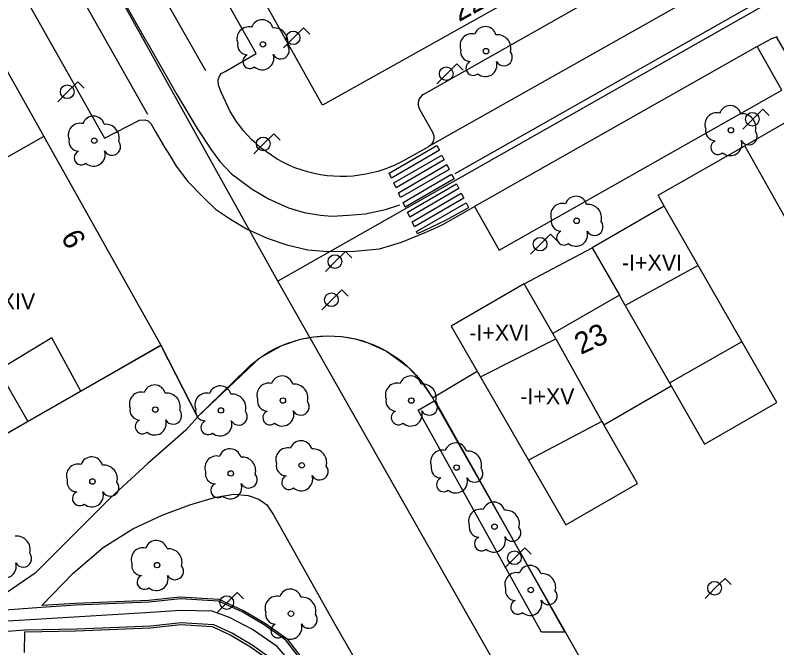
# Model space of a CAD drawing. Extents: x 282771 to 285132, y 4823109 to 4825496.
# Drawn here: x 283566 to 283637.2, y 4823478.6 to 4823537.7 of the extents above; entities that cross this region are included whole.
import ezdxf

# ---------------------------------------------------------------- set-up
doc = ezdxf.new("R2010")
doc.units = 0
for name, color, linetype in [('ACERA-BORDILLO', 7, 'Continuous'), ('ACERA-INTERIOR', 7, 'Continuous'), ('ARBOL', 7, 'Continuous'), ('CALLE-EJE', 7, 'Continuous'), ('CARRIL-BICI-AREA', 7, 'Continuous'), ('CARRIL-BICI-EJE', 7, 'Continuous'), ('EDIFICIO', 7, 'Continuous'), ('FAROLA', 7, 'Continuous'), ('MEDIANERA', 7, 'Continuous'), ('NUM-LOCAL', 7, 'Continuous'), ('NUM-PORTAL', 7, 'Continuous'), ('PARQUE-JARDIN-AREA', 7, 'Continuous'), ('PASO-PEATONES', 7, 'Continuous'), ('SENAL-VIARIA', 7, 'Continuous'), ('TXT-ALTURA-EDIFICIO', 7, 'Continuous'), ('ZONA-VERDE', 7, 'Continuous')]:
    doc.layers.add(name, color=color, linetype=linetype)

msp = doc.modelspace()

# ---------------------------------------------------------------- linework, layer by layer
at = {"layer": 'ACERA-BORDILLO'}
for points in [[(283721.89, 4823596.878), (283604.159, 4823530.293), (283604.009, 4823530.189), (283603.873, 4823530.051), (283603.763, 4823529.882), (283603.687, 4823529.69), (283603.653, 4823529.487), (283603.661, 4823529.285), (283603.706, 4823529.097), (283603.781, 4823528.93), (283604.994, 4823526.786), (283605.069, 4823526.619), (283605.114, 4823526.431), (283605.121, 4823526.229), (283605.087, 4823526.026), (283605.012, 4823525.834), (283604.901, 4823525.665), (283604.766, 4823525.527), (283604.615, 4823525.423), (283602.43, 4823524.187), (283601.959, 4823523.934), (283601.468, 4823523.698), (283600.958, 4823523.482), (283600.431, 4823523.287), (283599.888, 4823523.114), (283599.329, 4823522.965), (283598.757, 4823522.842), (283598.172, 4823522.746), (283597.578, 4823522.679), (283596.975, 4823522.641), (283596.366, 4823522.633), (283595.754, 4823522.657), (283595.141, 4823522.712), (283594.529, 4823522.799), (283593.92, 4823522.918), (283593.318, 4823523.068), (283592.724, 4823523.249), (283592.141, 4823523.46), (283591.572, 4823523.701), (283591.017, 4823523.969), (283590.48, 4823524.264), (283589.962, 4823524.584), (283589.465, 4823524.927), (283588.99, 4823525.29), (283588.539, 4823525.673), (283588.111, 4823526.074), (283587.709, 4823526.489), (283587.332, 4823526.917), (283586.98, 4823527.356), (283586.655, 4823527.803), (283586.355, 4823528.258), (283586.081, 4823528.717), (283585.225, 4823530.501), (283584.995, 4823531.179), (283584.968, 4823531.654), (283585.076, 4823532.02), (283585.252, 4823532.265), (283585.605, 4823532.454), (283588.507, 4823534.137), (283549.542, 4823602.959)], [(283535.446, 4823594.974), (283574.332, 4823526.217), (283577.599, 4823527.9), (283578.115, 4823527.94), (283578.427, 4823527.845), (283578.657, 4823527.601), (283579.077, 4823526.869), (283579.498, 4823526.137), (283579.955, 4823525.371), (283580.454, 4823524.613), (283581.043, 4823523.599), (283582.137, 4823522.179), (283583.584, 4823520.66), (283584.723, 4823519.591), (283586.1, 4823518.642), (283587.594, 4823517.74), (283589.54, 4823516.885), (283591.367, 4823516.244), (283593.337, 4823515.793), (283595.164, 4823515.627), (283597.703, 4823515.651), (283600.029, 4823515.888), (283602.093, 4823516.505), (283604.293, 4823517.411), (283605.142, 4823517.772), (283605.96, 4823518.164), (283605.96, 4823518.164), (283605.96, 4823518.164), (283605.96, 4823518.164), (283605.96, 4823518.164), (283606.746, 4823518.586), (283608.932, 4823519.822), (283611.225, 4823515.767), (283637.645, 4823530.71), (283635.352, 4823534.765), (283636.241, 4823535.268), (283636.726, 4823535.514), (283637.25, 4823535.721)]]:
    msp.add_lwpolyline(points, dxfattribs=at)
at = {"layer": 'ACERA-INTERIOR'}
for points in [[(283637.102, 4823535.678), (283639.419, 4823531.713), (283643.619, 4823534.088)], [(283626.653, 4823519.869), (283626.09, 4823520.908), (283634.203, 4823525.489)], [(283613.574, 4823512.609), (283619.913, 4823515.989)], [(283583.027, 4823500.186), (283587.6, 4823504.635), (283587.993, 4823505), (283588.413, 4823505.352), (283588.86, 4823505.69), (283589.332, 4823506.011), (283589.83, 4823506.312), (283590.352, 4823506.591), (283590.897, 4823506.845), (283591.464, 4823507.072), (283592.05, 4823507.269), (283592.653, 4823507.436), (283593.27, 4823507.568), (283593.9, 4823507.666), (283594.539, 4823507.727), (283595.184, 4823507.751), (283595.831, 4823507.738), (283596.477, 4823507.685), (283597.119, 4823507.595), (283597.754, 4823507.468), (283598.378, 4823507.304), (283598.988, 4823507.105), (283599.581, 4823506.872), (283600.155, 4823506.608), (283600.708, 4823506.314), (283601.236, 4823505.994), (283601.74, 4823505.649), (283602.216, 4823505.282), (283602.665, 4823504.896), (283603.085, 4823504.494), (283603.477, 4823504.078), (283603.839, 4823503.651), (283604.172, 4823503.215), (283604.476, 4823502.774), (283605.003, 4823501.968), (283609.178, 4823504.455)], [(283567.164, 4823499.759), (283572.124, 4823502.599)]]:
    msp.add_lwpolyline(points, dxfattribs=at)
at = {"layer": 'ARBOL'}
for centre in [(283589.142, 4823534.982), (283609.993, 4823534.343), (283632.885, 4823526.957), (283573.376, 4823525.982), (283618.47, 4823518.495), (283591.008, 4823501.705), (283603.016, 4823501.705), (283579.084, 4823500.865), (283585.214, 4823500.781), (283592.771, 4823495.659), (283607.239, 4823495.451), (283586.138, 4823494.903), (283573.206, 4823494.148), (283610.788, 4823489.929), (283579.252, 4823486.338), (283614.178, 4823484.011), (283591.764, 4823481.804)]:
    msp.add_circle(centre, 0.255, dxfattribs=at)
for centre, radius, start, end in [((283589.072, 4823536.242), 1.038, 15.64228, 161.38435), ((283587.812, 4823535.512), 1.097, 75.4318, 200.55608), ((283590.202, 4823535.242), 1.272, 345.03273, 95.79925), ((283609.923, 4823535.603), 1.038, 15.64228, 161.38435), ((283608.663, 4823534.873), 1.097, 75.4318, 200.55608), ((283611.053, 4823534.603), 1.272, 345.03273, 95.79925), ((283587.702, 4823534.942), 0.935, 168.59898, 268.13236), ((283590.812, 4823534.412), 0.797, 208.96246, 38.99103), ((283608.553, 4823534.303), 0.935, 168.59898, 268.13236), ((283611.663, 4823533.773), 0.797, 208.96246, 38.99103), ((283587.942, 4823533.392), 0.672, 113.73672, 309.4725), ((283589.082, 4823533.692), 1.086, 228.95447, 17.92796), ((283608.793, 4823532.753), 0.672, 113.73672, 309.4725), ((283609.933, 4823533.053), 1.086, 228.95447, 17.92796), ((283632.815, 4823528.217), 1.038, 15.64228, 161.38435), ((283631.555, 4823527.487), 1.097, 75.4318, 200.55608), ((283633.945, 4823527.217), 1.272, 345.03273, 95.79925), ((283573.306, 4823527.242), 1.038, 15.64228, 161.38435), ((283572.046, 4823526.512), 1.097, 75.4318, 200.55608), ((283574.436, 4823526.242), 1.272, 345.03273, 95.79925), ((283631.445, 4823526.917), 0.935, 168.59898, 268.13236), ((283634.555, 4823526.387), 0.797, 208.96246, 38.99103), ((283571.936, 4823525.942), 0.935, 168.59898, 268.13236), ((283575.046, 4823525.412), 0.797, 208.96246, 38.99103), ((283631.685, 4823525.367), 0.672, 113.73672, 309.4725), ((283632.825, 4823525.667), 1.086, 228.95447, 17.92796), ((283572.176, 4823524.392), 0.672, 113.73672, 309.4725), ((283573.316, 4823524.692), 1.086, 228.95447, 17.92796), ((283618.4, 4823519.755), 1.038, 15.64228, 161.38435), ((283617.14, 4823519.025), 1.097, 75.4318, 200.55608), ((283619.53, 4823518.755), 1.272, 345.03273, 95.79925), ((283617.03, 4823518.455), 0.935, 168.59898, 268.13236), ((283620.14, 4823517.925), 0.797, 208.96246, 38.99103), ((283617.27, 4823516.905), 0.672, 113.73672, 309.4725), ((283618.41, 4823517.205), 1.086, 228.95447, 17.92796), ((283590.938, 4823502.965), 1.038, 15.64225, 161.38431), ((283602.946, 4823502.965), 1.038, 15.64225, 161.38431), ((283579.014, 4823502.125), 1.038, 15.64225, 161.38431), ((283585.144, 4823502.041), 1.038, 15.64225, 161.38431), ((283589.678, 4823502.235), 1.097, 75.43176, 200.55605), ((283592.068, 4823501.965), 1.272, 345.0327, 95.79922), ((283601.686, 4823502.235), 1.097, 75.43176, 200.55605), ((283604.076, 4823501.965), 1.272, 345.0327, 95.79922), ((283577.754, 4823501.395), 1.097, 75.43176, 200.55605), ((283580.144, 4823501.125), 1.272, 345.0327, 95.79922), ((283583.884, 4823501.311), 1.097, 75.43176, 200.55605), ((283586.274, 4823501.041), 1.272, 345.0327, 95.79922), ((283589.568, 4823501.665), 0.935, 168.59894, 268.13232), ((283592.678, 4823501.135), 0.797, 208.96243, 38.99099), ((283601.576, 4823501.665), 0.935, 168.59894, 268.13232), ((283604.686, 4823501.135), 0.797, 208.96243, 38.99099), ((283577.644, 4823500.825), 0.935, 168.59894, 268.13232), ((283580.754, 4823500.295), 0.797, 208.96243, 38.99099), ((283583.774, 4823500.741), 0.935, 168.59894, 268.13232), ((283586.884, 4823500.211), 0.797, 208.96243, 38.99099), ((283589.808, 4823500.115), 0.672, 113.73669, 309.47246), ((283590.948, 4823500.415), 1.086, 228.95444, 17.92792), ((283601.816, 4823500.115), 0.672, 113.73669, 309.47246), ((283602.956, 4823500.415), 1.086, 228.95444, 17.92792), ((283579.024, 4823499.575), 1.086, 228.95444, 17.92792), ((283577.884, 4823499.275), 0.672, 113.73669, 309.47246), ((283584.014, 4823499.191), 0.672, 113.73669, 309.47246), ((283585.154, 4823499.491), 1.086, 228.95444, 17.92792), ((283592.701, 4823496.919), 1.038, 15.64225, 161.38431), ((283586.068, 4823496.163), 1.038, 15.64225, 161.38431), ((283591.441, 4823496.189), 1.097, 75.43176, 200.55605), ((283593.831, 4823495.919), 1.272, 345.0327, 95.79922), ((283605.909, 4823495.981), 1.097, 75.43176, 200.55605), ((283607.169, 4823496.711), 1.038, 15.64225, 161.38431), ((283573.136, 4823495.408), 1.038, 15.64225, 161.38431), ((283584.808, 4823495.433), 1.097, 75.43176, 200.55605), ((283587.198, 4823495.163), 1.272, 345.0327, 95.79922), ((283608.299, 4823495.711), 1.272, 345.0327, 95.79922), ((283571.876, 4823494.678), 1.097, 75.43176, 200.55605), ((283574.266, 4823494.408), 1.272, 345.0327, 95.79922), ((283591.331, 4823495.619), 0.935, 168.59894, 268.13232), ((283584.698, 4823494.863), 0.935, 168.59894, 268.13232), ((283594.441, 4823495.089), 0.797, 208.96243, 38.99099), ((283605.799, 4823495.411), 0.935, 168.59894, 268.13232), ((283608.909, 4823494.881), 0.797, 208.96243, 38.99099), ((283571.766, 4823494.108), 0.935, 168.59894, 268.13232), ((283587.808, 4823494.333), 0.797, 208.96243, 38.99099), ((283591.571, 4823494.069), 0.672, 113.73669, 309.47246), ((283592.711, 4823494.369), 1.086, 228.95444, 17.92792), ((283606.039, 4823493.861), 0.672, 113.73669, 309.47246), ((283607.179, 4823494.161), 1.086, 228.95444, 17.92792), ((283574.876, 4823493.578), 0.797, 208.96243, 38.99099), ((283584.938, 4823493.313), 0.672, 113.73669, 309.47246), ((283586.078, 4823493.613), 1.086, 228.95444, 17.92792), ((283572.006, 4823492.558), 0.672, 113.73669, 309.47246), ((283573.146, 4823492.858), 1.086, 228.95444, 17.92792), ((283610.718, 4823491.189), 1.038, 15.64225, 161.38431), ((283609.458, 4823490.459), 1.097, 75.43176, 200.55605), ((283611.848, 4823490.189), 1.272, 345.0327, 95.79922), ((283609.348, 4823489.889), 0.935, 168.59894, 268.13232), ((283612.458, 4823489.359), 0.797, 208.96243, 38.99099), ((283566.121, 4823487.774), 1.272, 345.0327, 95.79922), ((283579.182, 4823487.598), 1.038, 15.64225, 161.38431), ((283609.588, 4823488.339), 0.672, 113.73669, 309.47246), ((283610.728, 4823488.639), 1.086, 228.95444, 17.92792), ((283577.922, 4823486.868), 1.097, 75.43176, 200.55605), ((283580.312, 4823486.598), 1.272, 345.0327, 95.79922), ((283566.731, 4823486.944), 0.797, 208.96243, 38.99099), ((283565.001, 4823486.224), 1.086, 228.95444, 17.92792), ((283577.812, 4823486.298), 0.935, 168.59894, 268.13232), ((283580.922, 4823485.768), 0.797, 208.96243, 38.99099), ((283614.108, 4823485.271), 1.038, 15.64225, 161.38431), ((283578.052, 4823484.748), 0.672, 113.73669, 309.47246), ((283579.192, 4823485.048), 1.086, 228.95444, 17.92792), ((283612.848, 4823484.541), 1.097, 75.43176, 200.55605), ((283615.238, 4823484.271), 1.272, 345.0327, 95.79922), ((283591.694, 4823483.064), 1.038, 15.64225, 161.38431), ((283612.738, 4823483.971), 0.935, 168.59894, 268.13232), ((283615.848, 4823483.441), 0.797, 208.96243, 38.99099), ((283590.434, 4823482.334), 1.097, 75.43176, 200.55605), ((283592.824, 4823482.064), 1.272, 345.0327, 95.79922), ((283612.978, 4823482.421), 0.672, 113.73669, 309.47246), ((283614.118, 4823482.721), 1.086, 228.95444, 17.92792), ((283590.324, 4823481.764), 0.935, 168.59894, 268.13232), ((283593.434, 4823481.234), 0.797, 208.96243, 38.99099), ((283590.564, 4823480.214), 0.672, 113.73669, 309.47246), ((283591.704, 4823480.514), 1.086, 228.95444, 17.92792)]:
    msp.add_arc(centre, radius, start, end, dxfattribs=at)
at = {"layer": 'CALLE-EJE'}
for points in [[(283590.524, 4823512.859), (283529.623, 4823622.259)], [(283747.472, 4823601.808), (283590.524, 4823512.859)], [(283648.803, 4823410.38), (283590.524, 4823512.859)]]:
    msp.add_lwpolyline(points, dxfattribs=at)
at = {"layer": 'CARRIL-BICI-AREA'}
for points in [[(283593.169, 4823476.896), (283591.287, 4823479.314), (283589.266, 4823480.759), (283587.213, 4823481.96), (283584.99, 4823482.958), (283581.452, 4823483.201), (283578.495, 4823482.877), (283571.65, 4823482.601), (283568.411, 4823482.382), (283558.802, 4823481.66)], [(283559.063, 4823479.704), (283566.886, 4823480.296), (283571.779, 4823480.389), (283578.681, 4823480.67), (283581.508, 4823480.977), (283584.519, 4823480.785), (283586.297, 4823479.968), (283588.145, 4823478.877), (283589.866, 4823477.681)]]:
    msp.add_lwpolyline(points, dxfattribs=at)
at = {"layer": 'CARRIL-BICI-EJE'}
msp.add_lwpolyline([(283592.354, 4823476.542), (283590.467, 4823478.749), (283588.184, 4823480.311), (283586.017, 4823481.453), (283584.41, 4823482.036), (283581.451, 4823482.105), (283578.162, 4823481.882), (283559.64, 4823480.763)], dxfattribs=at)
at = {"layer": 'EDIFICIO'}
for points in [[(283554.834, 4823550.949), (283566.044, 4823531.029), (283579.604, 4823506.879), (283572.124, 4823502.599), (283569.424, 4823507.569), (283564.404, 4823504.559), (283567.164, 4823499.759), (283559.914, 4823495.619), (283556.384, 4823501.459), (283551.994, 4823509.139), (283548.544, 4823514.859), (283552.664, 4823517.239), (283556.014, 4823519.189), (283558.774, 4823514.639), (283563.684, 4823517.449), (283560.964, 4823522.059), (283559.994, 4823523.839), (283552.313, 4823538.048), (283545.241, 4823533.929), (283542.724, 4823538.249)], [(283651.633, 4823507.769), (283645.953, 4823504.579), (283634.203, 4823525.489), (283639.853, 4823528.769), (283651.633, 4823507.769)], [(283613.574, 4823512.609), (283606.744, 4823508.669), (283617.463, 4823490.11), (283624.153, 4823493.97), (283621.003, 4823499.43), (283627.303, 4823503.069), (283630.433, 4823497.64), (283637.193, 4823501.529), (283626.653, 4823519.869), (283619.913, 4823515.989), (283622.473, 4823511.549), (283616.243, 4823507.969), (283613.574, 4823512.609)]]:
    msp.add_lwpolyline(points, dxfattribs=at)
at = {"layer": 'FAROLA'}
for p, q in [((283592.95, 4823536.519), (283592.01, 4823535.589)), ((283593.54, 4823535.929), (283592.95, 4823536.519)), ((283592.01, 4823535.589), (283591.08, 4823534.649)), ((283607.26, 4823533.169), (283606.32, 4823532.239)), ((283607.85, 4823532.579), (283607.26, 4823533.169)), ((283606.32, 4823532.239), (283605.39, 4823531.299)), ((283571.83, 4823531.485), (283570.89, 4823530.555)), ((283572.42, 4823530.895), (283571.83, 4823531.485)), ((283570.89, 4823530.555), (283569.96, 4823529.615)), ((283635.87, 4823528.915), (283634.93, 4823527.985)), ((283636.46, 4823528.325), (283635.87, 4823528.915)), ((283634.93, 4823527.985), (283634, 4823527.045)), ((283590.15, 4823526.609), (283589.21, 4823525.679)), ((283590.74, 4823526.019), (283590.15, 4823526.609)), ((283589.21, 4823525.679), (283588.28, 4823524.739)), ((283616.034, 4823517.246), (283615.094, 4823516.316)), ((283616.624, 4823516.656), (283616.034, 4823517.246)), ((283615.094, 4823516.316), (283614.164, 4823515.376)), ((283596.85, 4823515.619), (283595.91, 4823514.689)), ((283597.44, 4823515.029), (283596.85, 4823515.619)), ((283595.91, 4823514.689), (283594.98, 4823513.749)), ((283596.53, 4823512.049), (283595.59, 4823511.119)), ((283597.12, 4823511.459), (283596.53, 4823512.049)), ((283595.59, 4823511.119), (283594.66, 4823510.179)), ((283613.631, 4823487.957), (283612.691, 4823487.027)), ((283614.221, 4823487.367), (283613.631, 4823487.957)), ((283612.691, 4823487.027), (283611.761, 4823486.087)), ((283632.335, 4823485.102), (283631.395, 4823484.172)), ((283632.925, 4823484.512), (283632.335, 4823485.102)), ((283586.744, 4823483.77), (283585.804, 4823482.84)), ((283587.334, 4823483.18), (283586.744, 4823483.77)), ((283631.395, 4823484.172), (283630.465, 4823483.232)), ((283585.804, 4823482.84), (283584.874, 4823481.9))]:
    msp.add_line(p, q, dxfattribs=at)
for centre, radius in [((283591.97, 4823535.589), 0.637), ((283606.28, 4823532.239), 0.637), ((283570.85, 4823530.555), 0.637), ((283634.89, 4823527.985), 0.637), ((283589.17, 4823525.679), 0.637), ((283615.054, 4823516.316), 0.637), ((283595.87, 4823514.689), 0.637), ((283595.55, 4823511.119), 0.637), ((283612.651, 4823487.027), 0.637), ((283631.355, 4823484.172), 0.638), ((283585.764, 4823482.84), 0.637)]:
    msp.add_circle(centre, radius, dxfattribs=at)
at = {"layer": 'MEDIANERA'}
for points in [[(283560.964, 4823522.059), (283568.629, 4823526.374)], [(283629.823, 4823514.329), (283623.013, 4823510.589)], [(283623.013, 4823510.589), (283622.473, 4823511.549)], [(283623.013, 4823510.589), (283627.133, 4823503.359)], [(283616.523, 4823507.459), (283616.243, 4823507.969)], [(283609.484, 4823503.919), (283616.523, 4823507.459)], [(283616.523, 4823507.459), (283620.813, 4823499.749)], [(283627.133, 4823503.359), (283633.923, 4823507.209)], [(283627.133, 4823503.359), (283627.303, 4823503.069)], [(283620.813, 4823499.749), (283613.974, 4823496.15)], [(283620.813, 4823499.749), (283621.003, 4823499.43)]]:
    msp.add_lwpolyline(points, dxfattribs=at)
at = {"layer": 'PARQUE-JARDIN-AREA'}
msp.add_lwpolyline([(283495.951, 4823588.308), (283551.23, 4823490.648), (283579.604, 4823506.879), (283583.027, 4823500.185), (283588.86, 4823505.69), (283590.897, 4823506.845), (283592.653, 4823507.436), (283593.9, 4823507.666), (283595.184, 4823507.751), (283596.477, 4823507.685), (283597.754, 4823507.468), (283598.988, 4823507.105), (283600.708, 4823506.314), (283602.665, 4823504.896), (283603.839, 4823503.651), (283605.003, 4823501.968), (283646.934, 4823428.056), (283615.089, 4823406.438)], dxfattribs=at)
at = {"layer": 'PASO-PEATONES'}
for points in [[(283601.164, 4823522.486), (283600.951, 4823522.941), (283605.408, 4823525.532), (283605.636, 4823525.086)], [(283601.591, 4823521.578), (283601.378, 4823522.032), (283605.864, 4823524.64), (283606.092, 4823524.195)], [(283602.018, 4823520.669), (283601.806, 4823521.121), (283606.32, 4823523.749), (283606.548, 4823523.303)], [(283602.445, 4823519.761), (283602.239, 4823520.22), (283606.776, 4823522.857), (283607.004, 4823522.412)], [(283602.872, 4823518.852), (283602.658, 4823519.307), (283607.232, 4823521.966), (283607.46, 4823521.52)], [(283603.299, 4823517.944), (283603.085, 4823518.398), (283607.688, 4823521.074), (283607.916, 4823520.628)], [(283603.607, 4823517.287), (283603.512, 4823517.49), (283608.145, 4823520.183), (283608.372, 4823519.737), (283608.29, 4823519.689), (283606.212, 4823518.514)]]:
    msp.add_lwpolyline(points, close=True, dxfattribs=at)
at = {"layer": 'SENAL-VIARIA'}
for points in [[(283544.521, 4823601.383), (283583.761, 4823532.524)], [(283578.398, 4823528.441), (283539.266, 4823597.529)], [(283725.874, 4823593.731), (283604.69, 4823525.475)], [(283578.299, 4823535.219), (283548.941, 4823586.812)], [(283719.492, 4823586.556), (283607.092, 4823522.878)], [(283578.299, 4823535.219), (283581.111, 4823530.311), (283583.01, 4823527.106), (283584.338, 4823525.112), (283585.122, 4823524.043), (283586.213, 4823522.88), (283588.146, 4823521.462), (283589.664, 4823520.559), (283591.539, 4823519.705), (283592.986, 4823519.278), (283594.529, 4823519.016), (283595.597, 4823518.945), (283597.139, 4823519.016), (283598.705, 4823519.159), (283600.604, 4823519.539), (283601.932, 4823519.99)], [(283635.352, 4823534.765), (283608.932, 4823519.822)]]:
    msp.add_lwpolyline(points, dxfattribs=at)
at = {"layer": 'ZONA-VERDE'}
for p, q in [((283594.7, 4823529.309), (283581.28, 4823553.369)), ((283622.42, 4823544.779), (283594.7, 4823529.309)), ((283572.11, 4823502.578), (283579.59, 4823506.859)), ((283579.59, 4823506.859), (283579.59, 4823506.859)), ((283579.59, 4823506.859), (283583.013, 4823500.164)), ((283567.15, 4823499.738), (283572.11, 4823502.578)), ((283603.651, 4823500.817), (283605.205, 4823501.713)), ((283605.205, 4823501.713), (283617.355, 4823480.083)), ((283615.189, 4823480.083), (283603.651, 4823500.817)), ((283583.013, 4823500.164), (283581.952, 4823498.942)), ((283559.9, 4823495.598), (283567.15, 4823499.738)), ((283581.952, 4823498.942), (283578.377, 4823495.835)), ((283578.377, 4823495.835), (283574.895, 4823492.634)), ((283584.623, 4823492.641), (283586.412, 4823492.971)), ((283586.412, 4823492.971), (283587.778, 4823492.829)), ((283587.778, 4823492.829), (283588.767, 4823492.5)), ((283574.895, 4823492.634), (283567.863, 4823485.572)), ((283582.316, 4823491.981), (283584.623, 4823492.641)), ((283588.767, 4823492.5), (283589.52, 4823491.981)), ((283579.726, 4823490.992), (283582.316, 4823491.981)), ((283589.52, 4823491.981), (283590.132, 4823491.039)), ((283576.995, 4823489.72), (283579.726, 4823490.992)), ((283590.132, 4823491.039), (283595.876, 4823480.816)), ((283574.217, 4823487.977), (283576.995, 4823489.72)), ((283571.41, 4823485.574), (283574.217, 4823487.977)), ((283567.863, 4823485.572), (283564.664, 4823483.407)), ((283568.49, 4823482.559), (283571.41, 4823485.574)), ((283578.433, 4823483.032), (283571.585, 4823482.754)), ((283581.384, 4823483.353), (283578.433, 4823483.032)), ((283585.047, 4823483.12), (283581.384, 4823483.353)), ((283587.341, 4823482.065), (283585.047, 4823483.12)), ((283571.585, 4823482.754), (283568.49, 4823482.559)), ((283589.372, 4823480.867), (283587.341, 4823482.065)), ((283578.624, 4823480.471), (283581.442, 4823480.778)), ((283581.442, 4823480.778), (283584.408, 4823480.589)), ((283591.477, 4823479.404), (283589.372, 4823480.867)), ((283595.876, 4823480.816), (283601.668, 4823470.735)), ((283566.873, 4823478.166), (283566.878, 4823480.118)), ((283566.878, 4823480.118), (283571.656, 4823480.189)), ((283571.656, 4823480.189), (283578.624, 4823480.471)), ((283584.408, 4823480.589), (283586.15, 4823479.789)), ((283617.355, 4823480.083), (283615.189, 4823480.083)), ((283586.15, 4823479.789), (283587.986, 4823478.705)), ((283593.337, 4823476.961), (283591.477, 4823479.404)), ((283587.986, 4823478.705), (283589.68, 4823477.527))]:
    msp.add_line(p, q, dxfattribs=at)

# ---------------------------------------------------------------- texts
at = {"layer": 'NUM-LOCAL'}
msp.add_text('22', height=2, rotation=28.96004, dxfattribs=at).set_placement((283607.473, 4823537.052))
at = {"layer": 'NUM-PORTAL'}
for s, rotation, p in [('6', 298.45004, (283570.217, 4823517.002)), ('23', 24.90004, (283618.857, 4823505.963))]:
    msp.add_text(s, height=2, rotation=rotation, dxfattribs=at).set_placement(p)
at = {"layer": 'TXT-ALTURA-EDIFICIO'}
for s, p in [('-I+XVI', (283622.697, 4823513.849)), ('-I+XIV', (283562.234, 4823510.231)), ('-I+XVI', (283608.427, 4823507.299)), ('-I+XV', (283613.198, 4823501.359))]:
    msp.add_text(s, height=1.5, rotation=0.00004, dxfattribs=at).set_placement(p)

doc.saveas('drawing.dxf')
